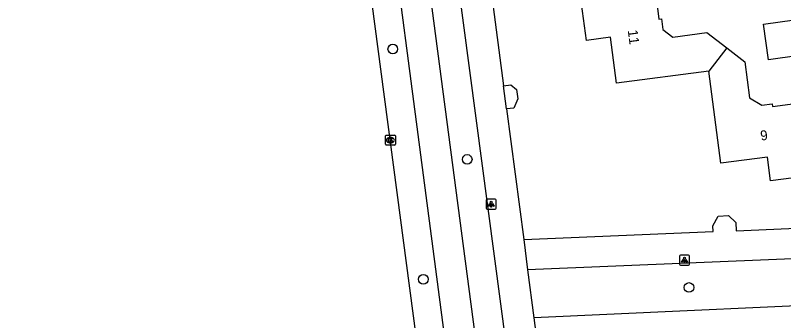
# Model space of a CAD drawing. Extents: x 161084 to 161928, y 385355 to 386522.
# Drawn here: x 161149.1 to 161226.8, y 385835.6 to 385866.4 of the extents above; entities that cross this region are included whole.
import ezdxf

# ---------------------------------------------------------------- set-up
doc = ezdxf.new("R2010")
doc.units = 0
for name, color, linetype in [('IMGEO_Boom', 7, 'Continuous'), ('IMGEO_Fietspad_gesloten', 7, 'Continuous'), ('IMGEO_Groenvoorziening', 7, 'Continuous'), ('IMGEO_Kolk', 7, 'Continuous'), ('IMGEO_Lichtpunt', 7, 'Continuous'), ('IMGEO_Muur', 7, 'Continuous'), ('IMGEO_OVBaan_gesloten', 7, 'Continuous'), ('IMGEO_Pand', 7, 'Continuous'), ('IMGEO_Pand_nummerreeks', 7, 'Continuous'), ('IMGEO_Voetpad_open', 7, 'Continuous')]:
    doc.layers.add(name, color=color, linetype=linetype)

msp = doc.modelspace()

# ---------------------------------------------------------------- linework, layer by layer
at = {"layer": 'IMGEO_Boom'}
for centre in [(161187.246, 385862.981), (161194.767, 385851.836), (161190.336, 385839.736), (161217.19, 385838.911)]:
    msp.add_circle(centre, 0.489, dxfattribs=at)
at = {"layer": 'IMGEO_Fietspad_gesloten'}
for points in [[(161195.062, 385814.352), (161181.875, 385914.647), (161179.857, 385929.778), (161166.231, 386031.926), (161165.553, 386037.912)], [(161197.985, 385816.037), (161184.889, 385915.142), (161182.884, 385930.152), (161169.586, 386029.717)]]:
    msp.add_lwpolyline(points, dxfattribs=at)
at = {"layer": 'IMGEO_Groenvoorziening'}
msp.add_lwpolyline([(161278.27, 385839.356), (161201.511, 385835.864)], dxfattribs=at)
at = {"layer": 'IMGEO_Kolk'}
for p, q in [((161186.505, 385853.362), (161186.505, 385854.214)), ((161186.58, 385854.288), (161187.432, 385854.288)), ((161186.993, 385854.068), (161187.018, 385854.068)), ((161187.506, 385854.214), (161187.506, 385853.362)), ((161187.432, 385853.288), (161186.58, 385853.288)), ((161187.016, 385853.508), (161186.991, 385853.508))]:
    msp.add_line(p, q, dxfattribs=at)
for points in [[(161186.505, 385853.362), (161186.505, 385854.214)], [(161186.58, 385854.288), (161187.432, 385854.288)], [(161186.826, 385853.988), (161186.949, 385853.988), (161186.949, 385853.837), (161187.079, 385853.988), (161187.243, 385853.988), (161187.097, 385853.837), (161187.25, 385853.588), (161187.098, 385853.588), (161187.013, 385853.752), (161186.949, 385853.685), (161186.949, 385853.588), (161186.826, 385853.588), (161186.826, 385853.988)], [(161187.506, 385854.214), (161187.506, 385853.362)], [(161187.432, 385853.288), (161186.58, 385853.288)]]:
    msp.add_lwpolyline(points, dxfattribs=at)
for centre, start, end in [((161186.582, 385854.212), 91.55205, 178.44795), ((161186.582, 385854.212), 91.55205, 178.44795), ((161187.43, 385854.212), 1.55205, 88.44795), ((161187.43, 385854.212), 1.55205, 88.44795), ((161186.582, 385853.364), 181.55205, 268.44795), ((161186.582, 385853.364), 181.55205, 268.44795), ((161187.43, 385853.364), 271.55205, 358.44795), ((161187.43, 385853.364), 271.55205, 358.44795)]:
    msp.add_arc(centre, 0.0765, start, end, dxfattribs=at)
for centre, major_axis, ratio, start_param, end_param in [((161186.992, 385853.788), (-0.387, 0.002), 0.722429, 4.712389, 7.853982), ((161187.017, 385853.788), (-0.39, 0.002), 0.717154, 1.570796, 4.712389)]:
    msp.add_ellipse(centre, major_axis=major_axis, ratio=ratio, start_param=start_param, end_param=end_param, dxfattribs=at)
at = {"layer": 'IMGEO_Lichtpunt'}
for p, q in [((161196.694, 385847.725), (161196.694, 385846.918)), ((161196.694, 385847.725), (161196.694, 385846.918)), ((161197.596, 385847.82), (161196.788, 385847.82)), ((161197.596, 385847.82), (161196.788, 385847.82)), ((161197.69, 385846.918), (161197.69, 385847.725)), ((161197.69, 385846.918), (161197.69, 385847.725)), ((161196.788, 385846.824), (161197.596, 385846.824)), ((161196.788, 385846.824), (161197.596, 385846.824)), ((161216.238, 385842.076), (161216.238, 385841.269)), ((161216.238, 385842.076), (161216.238, 385841.269)), ((161217.14, 385842.171), (161216.332, 385842.171)), ((161217.14, 385842.171), (161216.332, 385842.171)), ((161217.234, 385841.269), (161217.234, 385842.076)), ((161217.234, 385841.269), (161217.234, 385842.076)), ((161216.332, 385841.175), (161217.14, 385841.175)), ((161216.332, 385841.175), (161217.14, 385841.175))]:
    msp.add_line(p, q, dxfattribs=at)
for points in [[(161197.068, 385847.389), (161197.107, 385847.361), (161196.919, 385847.099), (161196.881, 385847.126), (161197.068, 385847.389)], [(161197.17, 385847.341), (161197.217, 385847.341), (161197.217, 385847.019), (161197.17, 385847.019), (161197.17, 385847.341)], [(161197.28, 385847.361), (161197.318, 385847.388), (161197.505, 385847.126), (161197.466, 385847.098), (161197.28, 385847.361)], [(161216.612, 385841.74), (161216.651, 385841.712), (161216.463, 385841.45), (161216.425, 385841.477), (161216.612, 385841.74)], [(161216.714, 385841.692), (161216.761, 385841.692), (161216.761, 385841.37), (161216.714, 385841.37), (161216.714, 385841.692)], [(161216.824, 385841.712), (161216.862, 385841.739), (161217.049, 385841.477), (161217.01, 385841.449), (161216.824, 385841.712)]]:
    msp.add_lwpolyline(points, dxfattribs=at)
for centre in [(161197.193, 385847.523), (161216.737, 385841.874)]:
    msp.add_circle(centre, 0.0994, dxfattribs=at)
for centre, start, end in [((161196.788, 385847.725), 90, 180), ((161196.788, 385847.725), 90, 180), ((161197.596, 385847.725), 0, 90), ((161197.596, 385847.725), 0, 90), ((161196.788, 385846.918), 180, 270), ((161196.788, 385846.918), 180, 270), ((161197.596, 385846.918), 270, 0), ((161197.596, 385846.918), 270, 360), ((161216.332, 385842.076), 90, 180), ((161216.332, 385842.076), 90, 180), ((161217.14, 385842.076), 0, 90), ((161217.14, 385842.076), 0, 90), ((161216.332, 385841.269), 180, 270), ((161216.332, 385841.269), 180, 270), ((161217.14, 385841.269), 270, 0), ((161217.14, 385841.269), 270, 360)]:
    msp.add_arc(centre, 0.0946, start, end, dxfattribs=at)
at = {"layer": 'IMGEO_Muur'}
for points in [[(161196.387, 385874.969), (161198.436, 385859.257)], [(161198.739, 385856.928), (161200.484, 385843.768)], [(161221.978, 385844.639), (161238.698, 385845.353)], [(161200.484, 385843.768), (161219.637, 385844.57)]]:
    msp.add_lwpolyline(points, dxfattribs=at)
at = {"layer": 'IMGEO_OVBaan_gesloten'}
msp.add_lwpolyline([(161194.813, 385794.299), (161194.675, 385795.33), (161194.437, 385797.117), (161192.506, 385812.149), (161181.599, 385894.516), (161177.056, 385929.432), (161176.3, 385935.247), (161173.593, 385955.119), (161163.181, 386034.035), (161162.806, 386036.478), (161159.857, 386058.81), (161157.079, 386080.17), (161154.412, 386100.485), (161151.938, 386119.836), (161149.318, 386139.173), (161149.083, 386140.767)], dxfattribs=at)
at = {"layer": 'IMGEO_Pand'}
for points in [[(161213.727, 385869.312), (161214.163, 385865.979), (161214.425, 385866.013), (161214.565, 385864.947), (161215.548, 385864.191), (161218.991, 385864.642), (161221.009, 385863.091)], [(161219.208, 385860.75), (161209.87, 385859.527), (161209.262, 385864.173), (161206.818, 385863.853), (161206.232, 385868.328)], [(161228.324, 385862.312), (161225.225, 385861.899), (161224.745, 385865.503), (161227.852, 385865.917)], [(161221.009, 385863.091), (161219.208, 385860.75)], [(161221.009, 385863.091), (161222.837, 385861.686), (161223.314, 385858.05), (161224.555, 385857.323), (161225.612, 385857.462), (161225.647, 385857.193), (161228.937, 385857.624)], [(161229.9, 385850.261), (161225.446, 385849.678), (161225.133, 385852.065), (161220.426, 385851.449), (161219.208, 385860.75)]]:
    msp.add_lwpolyline(points, dxfattribs=at)
at = {"layer": 'IMGEO_Voetpad_open'}
for points in [[(161200.12, 385806.935), (161202.222, 385807.184), (161199.391, 385828.145), (161185.759, 385930.507), (161182.444, 385955.504), (161177.745, 385992.295)], [(161196.387, 385874.969), (161198.436, 385859.257)], [(161198.436, 385859.257), (161199.168, 385859.354), (161199.752, 385858.907), (161199.878, 385857.956), (161199.495, 385857.028), (161198.739, 385856.928)], [(161198.739, 385856.928), (161198.436, 385859.257)], [(161198.739, 385856.928), (161200.484, 385843.768)], [(161200.484, 385843.768), (161219.637, 385844.57), (161219.613, 385845.125), (161220.136, 385846.126), (161221.198, 385846.171), (161221.942, 385845.487), (161221.978, 385844.639), (161238.698, 385845.353), (161242.95, 385845.616), (161248.611, 385845.826)], [(161200.484, 385843.768), (161200.876, 385840.705)], [(161278.01, 385843.892), (161200.876, 385840.705)], [(161200.876, 385840.705), (161201.511, 385835.864)], [(161201.511, 385835.864), (161202.461, 385828.626)]]:
    msp.add_lwpolyline(points, dxfattribs=at)

# ---------------------------------------------------------------- texts
at = {"layer": 'IMGEO_Pand_nummerreeks'}
for s, rotation, p in [('11', 277.45926, (161211.001, 385864.86)), ('9', 7.45896, (161224.473, 385853.731))]:
    msp.add_text(s, height=1, rotation=rotation, dxfattribs=at).set_placement(p)

doc.saveas('drawing.dxf')
